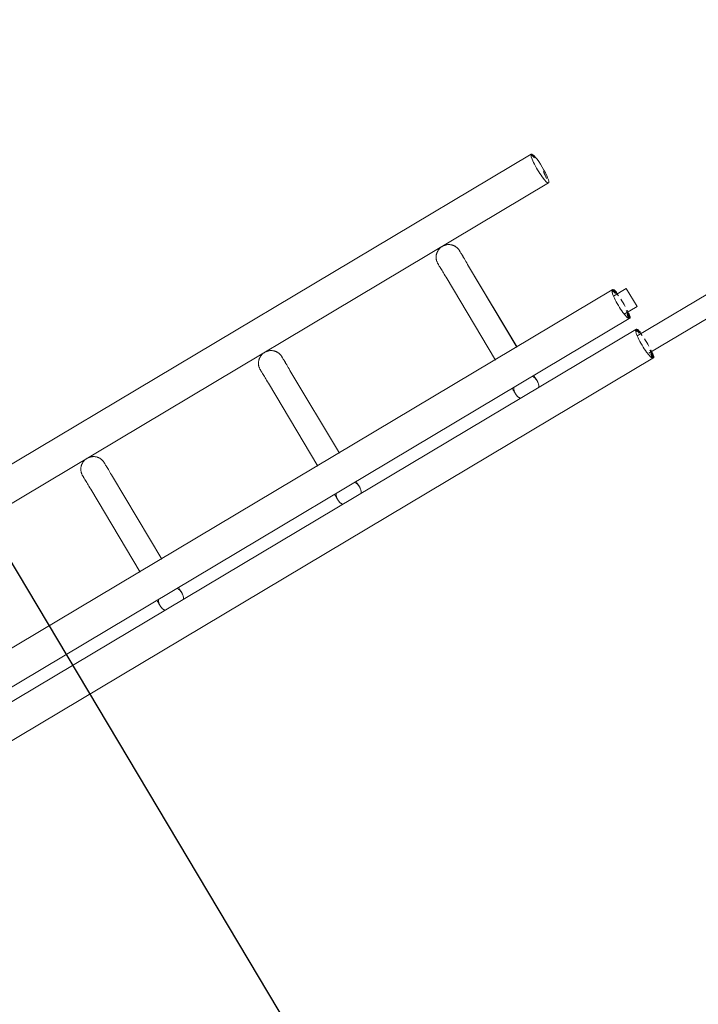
# Model space of a CAD drawing. Header units: metres. Extents: x 127444 to 127966, y 464485 to 464708.
# Tile 346 of 425: x 127926.432 to 127926.594, y 464651.366 to 464651.601. Entities that reach past the tile are written whole.
import ezdxf

# ---------------------------------------------------------------- set-up
doc = ezdxf.new("R2010")
doc.units = ezdxf.units.M
doc.layers.get('Defpoints').update_dxf_attribs({"color": 181, "lineweight": 25})
for name, color, linetype, lineweight in [('A-FLOR-HRAL', 11, 'Continuous', 9), ('B-WE-VH-VERHARDING_BETONSTRAATSTEEN-A-200', 8, 'Continuous', 9), ('S-BEAM', 12, 'Continuous', 9)]:
    doc.layers.add(name, color=color, linetype=linetype, lineweight=lineweight)

# ---------------------------------------------------------------- blocks, each defined once
blk = doc.blocks.new('34_22_B_BNP_Hekwerk_Integra_Schuin - Integra_Schuin_1000-4876941--2_00_00')
at = {"layer": 'A-FLOR-HRAL'}
for p, q in [((2736.98, 47.13), (-1956.09, 47.13)), ((-1956.09, 39.13), (2736.98, 39.13)), ((2736.97, 9.5), (-1956.09, 9.5)), ((2736.46, 8), (2740, 8)), ((2740, 3), (2740, 8)), ((2740, 3), (2736.46, 3)), ((-1956.09, 1.5), (2736.97, 1.5)), ((2736.97, -1.5), (-1956.09, -1.5)), ((2736.46, -3), (2805.5, -3)), ((2805.5, -8), (2736.72, -8)), ((-1956.09, -9.5), (2736.97, -9.5))]:
    blk.add_line(p, q, dxfattribs=at)
for centre, start_param, end_param in [((2736.98, 43.13), 0, 3.141593), ((2736.69, 43.13), 5.497787, 6.021386), ((2736.98, 43.13), 3.141593, 6.283185), ((2736.69, 43.13), 3.926991, 4.45059), ((2736.97, 5.5), 0, 3.141593), ((2737.1, 5.5), 0, 0.523599), ((2736.97, 5.5), 5.235988, 6.283185), ((2737.1, 5.5), 5.497787, 6.283185), ((2736.73, 5.5), 5.497787, 6.021386), ((2736.76, 5.5), 5.497787, 6.021386), ((2736.84, 5.5), 5.497787, 6.021386), ((2736.97, 5.5), 4.45059, 4.974188), ((2736.73, 5.5), 3.403392, 3.926991), ((2736.57, 5.5), 3.665191, 3.926991), ((2736.76, 5.5), 3.403392, 4.18879), ((2736.97, 5.5), 3.141593, 4.18879), ((2736.84, 5.5), 3.403392, 3.926991), ((2737.1, 5.5), 3.141593, 3.926991), ((2737.1, 5.5), 2.617994, 3.141593), ((2736.97, -5.5), 0, 3.141593), ((2737.1, -5.5), 0, 0.523599), ((2736.73, -5.5), 5.497787, 6.021386), ((2736.76, -5.5), 5.497787, 6.021386), ((2736.97, -5.5), 5.235988, 6.283185), ((2736.84, -5.5), 5.497787, 6.021386), ((2737.1, -5.5), 5.497787, 6.283185), ((2736.97, -5.5), 4.45059, 4.974188), ((2737.1, -5.5), 2.617994, 3.141593), ((2736.73, -5.5), 3.403392, 3.926991), ((2736.57, -5.5), 3.665191, 3.926991), ((2736.76, -5.5), 3.403392, 4.18879), ((2736.97, -5.5), 3.141593, 4.18879), ((2736.84, -5.5), 3.403392, 3.926991), ((2737.1, -5.5), 3.141593, 3.926991)]:
    blk.add_ellipse(centre, major_axis=(0, 4), ratio=0.163326, start_param=start_param, end_param=end_param, dxfattribs=at)
at = {"layer": 'S-BEAM'}
for p, q in [((2605.84, 32.34), (2605.84, 9.36)), ((2605.84, 32.34), (2605.84, 9.36)), ((2605.84, 32.34), (2605.84, 9.36)), ((2605.84, 32.34), (2605.84, 9.37)), ((2611.84, 9.36), (2611.84, 32.34)), ((2611.84, 9.36), (2611.84, 32.34)), ((2611.84, 9.36), (2611.84, 32.34)), ((2611.84, 9.37), (2611.84, 32.34)), ((2655.16, 32.34), (2655.16, 9.36)), ((2655.16, 32.34), (2655.16, 9.36)), ((2655.16, 32.34), (2655.16, 9.36)), ((2655.16, 32.34), (2655.16, 9.37)), ((2661.16, 9.36), (2661.16, 32.34)), ((2661.16, 9.36), (2661.16, 32.34)), ((2661.16, 9.36), (2661.16, 32.34)), ((2661.16, 9.37), (2661.16, 32.34)), ((2704.48, 32.34), (2704.48, 9.36)), ((2704.48, 32.34), (2704.48, 9.36)), ((2704.48, 32.34), (2704.48, 9.36)), ((2704.48, 32.34), (2704.48, 9.37)), ((2710.48, 9.36), (2710.48, 32.34)), ((2710.48, 9.36), (2710.48, 32.34)), ((2710.48, 9.36), (2710.48, 32.34)), ((2710.48, 9.37), (2710.48, 32.34))]:
    blk.add_line(p, q, dxfattribs=at)
at = {"layer": 'S-BEAM', "flags": 128}
for points in [[(2605.84, 36.13), (2605.84, 36.25), (2605.85, 36.36), (2605.86, 36.48), (2605.87, 36.6), (2605.9, 36.72), (2605.92, 36.84), (2605.95, 36.95), (2605.99, 37.07), (2606.03, 37.18), (2606.07, 37.29), (2606.12, 37.4), (2606.18, 37.51), (2606.23, 37.62), (2606.29, 37.72), (2606.36, 37.82), (2606.43, 37.92), (2606.5, 38.01), (2606.58, 38.1), (2606.66, 38.19), (2606.75, 38.28), (2606.83, 38.36), (2606.92, 38.44), (2607.02, 38.51), (2607.12, 38.58), (2607.22, 38.65), (2607.32, 38.71), (2607.42, 38.77), (2607.53, 38.83), (2607.64, 38.88), (2607.75, 38.92), (2607.86, 38.96), (2607.98, 39), (2608.09, 39.03), (2608.21, 39.06), (2608.33, 39.08), (2608.44, 39.1), (2608.56, 39.11), (2608.68, 39.12), (2608.8, 39.12), (2608.92, 39.12), (2609.04, 39.12), (2609.16, 39.11), (2609.28, 39.09), (2609.4, 39.07), (2609.52, 39.05), (2609.63, 39.02), (2609.75, 38.98), (2609.86, 38.94), (2609.97, 38.9), (2610.08, 38.85), (2610.19, 38.8), (2610.3, 38.74), (2610.4, 38.68), (2610.5, 38.62), (2610.6, 38.55), (2610.7, 38.48), (2610.79, 38.4), (2610.88, 38.32), (2610.97, 38.24), (2611.05, 38.15), (2611.13, 38.06), (2611.2, 37.97), (2611.27, 37.87), (2611.34, 37.77), (2611.41, 37.67), (2611.47, 37.57), (2611.52, 37.46), (2611.57, 37.35), (2611.62, 37.24), (2611.66, 37.13), (2611.7, 37.02), (2611.73, 36.9), (2611.76, 36.78), (2611.79, 36.67), (2611.81, 36.55), (2611.82, 36.43), (2611.83, 36.31), (2611.84, 36.19), (2611.84, 36.13)], [(2605.87, 36.6), (2605.9, 36.72), (2605.92, 36.84), (2605.95, 36.95), (2605.99, 37.07), (2606.03, 37.18), (2606.07, 37.29), (2606.12, 37.4), (2606.18, 37.51), (2606.23, 37.62), (2606.29, 37.72), (2606.36, 37.82), (2606.43, 37.92), (2606.5, 38.01), (2606.58, 38.1), (2606.66, 38.19), (2606.75, 38.28), (2606.83, 38.36), (2606.92, 38.44), (2607.02, 38.51), (2607.12, 38.58), (2607.22, 38.65), (2607.32, 38.71), (2607.42, 38.77), (2607.53, 38.83), (2607.64, 38.88), (2607.75, 38.92), (2607.86, 38.96), (2607.98, 39), (2608.09, 39.03), (2608.21, 39.06), (2608.33, 39.08), (2608.44, 39.1), (2608.56, 39.11), (2608.68, 39.12), (2608.8, 39.12), (2608.92, 39.12), (2609.04, 39.12), (2609.16, 39.11), (2609.28, 39.09), (2609.4, 39.07), (2609.52, 39.05), (2609.63, 39.02), (2609.75, 38.98), (2609.86, 38.94), (2609.97, 38.9), (2610.08, 38.85), (2610.19, 38.8), (2610.3, 38.74), (2610.4, 38.68), (2610.5, 38.62), (2610.6, 38.55), (2610.7, 38.48), (2610.79, 38.4), (2610.88, 38.32), (2610.97, 38.24), (2611.05, 38.15), (2611.13, 38.06), (2611.2, 37.97), (2611.27, 37.87), (2611.34, 37.77), (2611.41, 37.67), (2611.47, 37.57), (2611.52, 37.46), (2611.57, 37.35), (2611.62, 37.24), (2611.66, 37.13), (2611.7, 37.02), (2611.73, 36.9), (2611.76, 36.78), (2611.79, 36.67), (2611.81, 36.55), (2611.82, 36.43), (2611.83, 36.31), (2611.84, 36.19), (2611.84, 36.13)], [(2655.16, 36.13), (2655.16, 36.25), (2655.17, 36.36), (2655.18, 36.48), (2655.2, 36.6), (2655.22, 36.72), (2655.24, 36.84), (2655.27, 36.95), (2655.31, 37.07), (2655.35, 37.18), (2655.39, 37.29), (2655.44, 37.4), (2655.5, 37.51), (2655.55, 37.62), (2655.62, 37.72), (2655.68, 37.82), (2655.75, 37.92), (2655.82, 38.01), (2655.9, 38.1), (2655.98, 38.19), (2656.07, 38.28), (2656.15, 38.36), (2656.25, 38.44), (2656.34, 38.51), (2656.44, 38.58), (2656.54, 38.65), (2656.64, 38.71), (2656.74, 38.77), (2656.85, 38.83), (2656.96, 38.88), (2657.07, 38.92), (2657.18, 38.96), (2657.3, 39), (2657.41, 39.03), (2657.53, 39.06), (2657.65, 39.08), (2657.77, 39.1), (2657.89, 39.11), (2658, 39.12), (2658.12, 39.12), (2658.24, 39.12), (2658.36, 39.12), (2658.48, 39.11), (2658.6, 39.09), (2658.72, 39.07), (2658.84, 39.05), (2658.96, 39.02), (2659.07, 38.98), (2659.18, 38.94), (2659.3, 38.9), (2659.41, 38.85), (2659.51, 38.8), (2659.62, 38.74), (2659.72, 38.68), (2659.82, 38.62), (2659.92, 38.55), (2660.02, 38.48), (2660.11, 38.4), (2660.2, 38.32), (2660.29, 38.24), (2660.37, 38.15), (2660.45, 38.06), (2660.52, 37.97), (2660.6, 37.87), (2660.66, 37.77), (2660.73, 37.67), (2660.79, 37.57), (2660.84, 37.46), (2660.89, 37.35), (2660.94, 37.24), (2660.98, 37.13), (2661.02, 37.02), (2661.06, 36.9), (2661.08, 36.78), (2661.11, 36.67), (2661.13, 36.55), (2661.14, 36.43), (2661.15, 36.31), (2661.16, 36.19), (2661.16, 36.13)], [(2655.2, 36.6), (2655.22, 36.72), (2655.24, 36.84), (2655.27, 36.95), (2655.31, 37.07), (2655.35, 37.18), (2655.39, 37.29), (2655.44, 37.4), (2655.5, 37.51), (2655.55, 37.62), (2655.62, 37.72), (2655.68, 37.82), (2655.75, 37.92), (2655.82, 38.01), (2655.9, 38.1), (2655.98, 38.19), (2656.07, 38.28), (2656.15, 38.36), (2656.25, 38.44), (2656.34, 38.51), (2656.44, 38.58), (2656.54, 38.65), (2656.64, 38.71), (2656.74, 38.77), (2656.85, 38.83), (2656.96, 38.88), (2657.07, 38.92), (2657.18, 38.96), (2657.3, 39), (2657.41, 39.03), (2657.53, 39.06), (2657.65, 39.08), (2657.77, 39.1), (2657.89, 39.11), (2658, 39.12), (2658.12, 39.12), (2658.24, 39.12), (2658.36, 39.12), (2658.48, 39.11), (2658.6, 39.09), (2658.72, 39.07), (2658.84, 39.05), (2658.96, 39.02), (2659.07, 38.98), (2659.18, 38.94), (2659.3, 38.9), (2659.41, 38.85), (2659.51, 38.8), (2659.62, 38.74), (2659.72, 38.68), (2659.82, 38.62), (2659.92, 38.55), (2660.02, 38.48), (2660.11, 38.4), (2660.2, 38.32), (2660.29, 38.24), (2660.37, 38.15), (2660.45, 38.06), (2660.52, 37.97), (2660.6, 37.87), (2660.66, 37.77), (2660.73, 37.67), (2660.79, 37.57), (2660.84, 37.46), (2660.89, 37.35), (2660.94, 37.24), (2660.98, 37.13), (2661.02, 37.02), (2661.06, 36.9), (2661.08, 36.78), (2661.11, 36.67), (2661.13, 36.55), (2661.14, 36.43), (2661.15, 36.31), (2661.16, 36.19), (2661.16, 36.13)], [(2704.48, 36.13), (2704.48, 36.25), (2704.49, 36.36), (2704.5, 36.48), (2704.52, 36.6), (2704.54, 36.72), (2704.56, 36.84), (2704.6, 36.95), (2704.63, 37.07), (2704.67, 37.18), (2704.72, 37.29), (2704.76, 37.4), (2704.82, 37.51), (2704.87, 37.62), (2704.94, 37.72), (2705, 37.82), (2705.07, 37.92), (2705.15, 38.01), (2705.22, 38.1), (2705.3, 38.19), (2705.39, 38.28), (2705.48, 38.36), (2705.57, 38.44), (2705.66, 38.51), (2705.76, 38.58), (2705.86, 38.65), (2705.96, 38.71), (2706.06, 38.77), (2706.17, 38.83), (2706.28, 38.88), (2706.39, 38.92), (2706.5, 38.96), (2706.62, 39), (2706.73, 39.03), (2706.85, 39.06), (2706.97, 39.08), (2707.09, 39.1), (2707.21, 39.11), (2707.33, 39.12), (2707.45, 39.12), (2707.57, 39.12), (2707.69, 39.12), (2707.81, 39.11), (2707.92, 39.09), (2708.04, 39.07), (2708.16, 39.05), (2708.28, 39.02), (2708.39, 38.98), (2708.5, 38.94), (2708.62, 38.9), (2708.73, 38.85), (2708.83, 38.8), (2708.94, 38.74), (2709.04, 38.68), (2709.15, 38.62), (2709.24, 38.55), (2709.34, 38.48), (2709.43, 38.4), (2709.52, 38.32), (2709.61, 38.24), (2709.69, 38.15), (2709.77, 38.06), (2709.85, 37.97), (2709.92, 37.87), (2709.99, 37.77), (2710.05, 37.67), (2710.11, 37.57), (2710.16, 37.46), (2710.22, 37.35), (2710.26, 37.24), (2710.31, 37.13), (2710.34, 37.02), (2710.38, 36.9), (2710.41, 36.78), (2710.43, 36.67), (2710.45, 36.55), (2710.46, 36.43), (2710.47, 36.31), (2710.48, 36.19), (2710.48, 36.13)], [(2704.52, 36.6), (2704.54, 36.72), (2704.56, 36.84), (2704.6, 36.95), (2704.63, 37.07), (2704.67, 37.18), (2704.72, 37.29), (2704.76, 37.4), (2704.82, 37.51), (2704.87, 37.62), (2704.94, 37.72), (2705, 37.82), (2705.07, 37.92), (2705.15, 38.01), (2705.22, 38.1), (2705.3, 38.19), (2705.39, 38.28), (2705.48, 38.36), (2705.57, 38.44), (2705.66, 38.51), (2705.76, 38.58), (2705.86, 38.65), (2705.96, 38.71), (2706.06, 38.77), (2706.17, 38.83), (2706.28, 38.88), (2706.39, 38.92), (2706.5, 38.96), (2706.62, 39), (2706.73, 39.03), (2706.85, 39.06), (2706.97, 39.08), (2707.09, 39.1), (2707.21, 39.11), (2707.33, 39.12), (2707.45, 39.12), (2707.57, 39.12), (2707.69, 39.12), (2707.81, 39.11), (2707.92, 39.09), (2708.04, 39.07), (2708.16, 39.05), (2708.28, 39.02), (2708.39, 38.98), (2708.5, 38.94), (2708.62, 38.9), (2708.73, 38.85), (2708.83, 38.8), (2708.94, 38.74), (2709.04, 38.68), (2709.15, 38.62), (2709.24, 38.55), (2709.34, 38.48), (2709.43, 38.4), (2709.52, 38.32), (2709.61, 38.24), (2709.69, 38.15), (2709.77, 38.06), (2709.85, 37.97), (2709.92, 37.87), (2709.99, 37.77), (2710.05, 37.67), (2710.11, 37.57), (2710.16, 37.46), (2710.22, 37.35), (2710.26, 37.24), (2710.31, 37.13), (2710.34, 37.02), (2710.38, 36.9), (2710.41, 36.78), (2710.43, 36.67), (2710.45, 36.55), (2710.46, 36.43), (2710.47, 36.31), (2710.48, 36.19), (2710.48, 36.13)], [(2605.84, 32.34), (2605.84, 32.75), (2605.84, 33.15), (2605.84, 33.52), (2605.84, 33.87), (2605.84, 34.2), (2605.84, 34.5), (2605.84, 34.78), (2605.84, 35.03), (2605.84, 35.26), (2605.84, 35.46), (2605.84, 35.64), (2605.84, 35.78), (2605.84, 35.91), (2605.84, 36), (2605.84, 36.07), (2605.84, 36.11), (2605.84, 36.13)], [(2605.84, 36.13), (2605.84, 36.11), (2605.84, 36.07), (2605.84, 36), (2605.84, 35.91), (2605.84, 35.79), (2605.84, 35.64), (2605.84, 35.46), (2605.84, 35.26), (2605.84, 35.04), (2605.84, 34.78), (2605.84, 34.51), (2605.84, 34.2), (2605.84, 33.88), (2605.84, 33.53), (2605.84, 33.16), (2605.84, 32.76), (2605.84, 32.34), (2605.84, 32.34)], [(2611.84, 32.34), (2611.84, 32.75), (2611.84, 33.15), (2611.84, 33.52), (2611.84, 33.87), (2611.84, 34.2), (2611.84, 34.5), (2611.84, 34.78), (2611.84, 35.03), (2611.84, 35.26), (2611.84, 35.46), (2611.84, 35.64), (2611.84, 35.78), (2611.84, 35.91), (2611.84, 36), (2611.84, 36.07), (2611.84, 36.11), (2611.84, 36.13)], [(2611.84, 36.13), (2611.84, 36.11), (2611.84, 36.07), (2611.84, 36), (2611.84, 35.91), (2611.84, 35.79), (2611.84, 35.64), (2611.84, 35.46), (2611.84, 35.26), (2611.84, 35.04), (2611.84, 34.78), (2611.84, 34.51), (2611.84, 34.2), (2611.84, 33.88), (2611.84, 33.53), (2611.84, 33.16), (2611.84, 32.76), (2611.84, 32.34), (2611.84, 32.34)], [(2611.84, 33.52), (2611.84, 33.87), (2611.84, 34.2), (2611.84, 34.5), (2611.84, 34.78), (2611.84, 35.03), (2611.84, 35.26), (2611.84, 35.46), (2611.84, 35.64), (2611.84, 35.78), (2611.84, 35.91), (2611.84, 36), (2611.84, 36.07), (2611.84, 36.11), (2611.84, 36.13)], [(2611.84, 36.13), (2611.84, 36.11), (2611.84, 36.07), (2611.84, 36), (2611.84, 35.91), (2611.84, 35.79), (2611.84, 35.64), (2611.84, 35.46), (2611.84, 35.26), (2611.84, 35.04), (2611.84, 34.78), (2611.84, 34.51), (2611.84, 34.2), (2611.84, 33.88), (2611.84, 33.53)], [(2655.16, 32.34), (2655.16, 32.75), (2655.16, 33.15), (2655.16, 33.52), (2655.16, 33.87), (2655.16, 34.2), (2655.16, 34.5), (2655.16, 34.78), (2655.16, 35.03), (2655.16, 35.26), (2655.16, 35.46), (2655.16, 35.64), (2655.16, 35.78), (2655.16, 35.91), (2655.16, 36), (2655.16, 36.07), (2655.16, 36.11), (2655.16, 36.13)], [(2655.16, 36.13), (2655.16, 36.11), (2655.16, 36.07), (2655.16, 36), (2655.16, 35.91), (2655.16, 35.79), (2655.16, 35.64), (2655.16, 35.46), (2655.16, 35.26), (2655.16, 35.04), (2655.16, 34.78), (2655.16, 34.51), (2655.16, 34.2), (2655.16, 33.88), (2655.16, 33.53), (2655.16, 33.16), (2655.16, 32.76), (2655.16, 32.34), (2655.16, 32.34)], [(2661.16, 32.34), (2661.16, 32.75), (2661.16, 33.15), (2661.16, 33.52), (2661.16, 33.87), (2661.16, 34.2), (2661.16, 34.5), (2661.16, 34.78), (2661.16, 35.03), (2661.16, 35.26), (2661.16, 35.46), (2661.16, 35.64), (2661.16, 35.78), (2661.16, 35.91), (2661.16, 36), (2661.16, 36.07), (2661.16, 36.11), (2661.16, 36.13)], [(2661.16, 36.13), (2661.16, 36.11), (2661.16, 36.07), (2661.16, 36), (2661.16, 35.91), (2661.16, 35.79), (2661.16, 35.64), (2661.16, 35.46), (2661.16, 35.26), (2661.16, 35.04), (2661.16, 34.78), (2661.16, 34.51), (2661.16, 34.2), (2661.16, 33.88), (2661.16, 33.53), (2661.16, 33.16), (2661.16, 32.76), (2661.16, 32.34), (2661.16, 32.34)], [(2661.16, 33.52), (2661.16, 33.87), (2661.16, 34.2), (2661.16, 34.5), (2661.16, 34.78), (2661.16, 35.03), (2661.16, 35.26), (2661.16, 35.46), (2661.16, 35.64), (2661.16, 35.78), (2661.16, 35.91), (2661.16, 36), (2661.16, 36.07), (2661.16, 36.11), (2661.16, 36.13)], [(2661.16, 36.13), (2661.16, 36.11), (2661.16, 36.07), (2661.16, 36), (2661.16, 35.91), (2661.16, 35.79), (2661.16, 35.64), (2661.16, 35.46), (2661.16, 35.26), (2661.16, 35.04), (2661.16, 34.78), (2661.16, 34.51), (2661.16, 34.2), (2661.16, 33.88), (2661.16, 33.53)], [(2704.48, 32.34), (2704.48, 32.75), (2704.48, 33.15), (2704.48, 33.52), (2704.48, 33.87), (2704.48, 34.2), (2704.48, 34.5), (2704.48, 34.78), (2704.48, 35.03), (2704.48, 35.26), (2704.48, 35.46), (2704.48, 35.64), (2704.48, 35.78), (2704.48, 35.91), (2704.48, 36), (2704.48, 36.07), (2704.48, 36.11), (2704.48, 36.13)], [(2704.48, 36.13), (2704.48, 36.11), (2704.48, 36.07), (2704.48, 36), (2704.48, 35.91), (2704.48, 35.79), (2704.48, 35.64), (2704.48, 35.46), (2704.48, 35.26), (2704.48, 35.04), (2704.48, 34.78), (2704.48, 34.51), (2704.48, 34.2), (2704.48, 33.88), (2704.48, 33.53), (2704.48, 33.16), (2704.48, 32.76), (2704.48, 32.34), (2704.48, 32.34)], [(2710.48, 32.34), (2710.48, 32.75), (2710.48, 33.15), (2710.48, 33.52), (2710.48, 33.87), (2710.48, 34.2), (2710.48, 34.5), (2710.48, 34.78), (2710.48, 35.03), (2710.48, 35.26), (2710.48, 35.46), (2710.48, 35.64), (2710.48, 35.78), (2710.48, 35.91), (2710.48, 36), (2710.48, 36.07), (2710.48, 36.11), (2710.48, 36.13)], [(2710.48, 36.13), (2710.48, 36.11), (2710.48, 36.07), (2710.48, 36), (2710.48, 35.91), (2710.48, 35.79), (2710.48, 35.64), (2710.48, 35.46), (2710.48, 35.26), (2710.48, 35.04), (2710.48, 34.78), (2710.48, 34.51), (2710.48, 34.2), (2710.48, 33.88), (2710.48, 33.53), (2710.48, 33.16), (2710.48, 32.76), (2710.48, 32.34), (2710.48, 32.34)], [(2710.48, 33.52), (2710.48, 33.87), (2710.48, 34.2), (2710.48, 34.5), (2710.48, 34.78), (2710.48, 35.03), (2710.48, 35.26), (2710.48, 35.46), (2710.48, 35.64), (2710.48, 35.78), (2710.48, 35.91), (2710.48, 36), (2710.48, 36.07), (2710.48, 36.11), (2710.48, 36.13)], [(2710.48, 36.13), (2710.48, 36.11), (2710.48, 36.07), (2710.48, 36), (2710.48, 35.91), (2710.48, 35.79), (2710.48, 35.64), (2710.48, 35.46), (2710.48, 35.26), (2710.48, 35.04), (2710.48, 34.78), (2710.48, 34.51), (2710.48, 34.2), (2710.48, 33.88), (2710.48, 33.53)], [(2605.84, 32.34), (2605.84, 32.75), (2605.84, 33.15), (2605.84, 33.52), (2605.84, 33.87), (2605.84, 34.2)], [(2605.84, 34.2), (2605.84, 33.88), (2605.84, 33.53), (2605.84, 33.16), (2605.84, 32.76), (2605.84, 32.34), (2605.84, 32.34)], [(2655.16, 32.34), (2655.16, 32.75), (2655.16, 33.15), (2655.16, 33.52), (2655.16, 33.87), (2655.16, 34.2)], [(2655.16, 34.2), (2655.16, 33.88), (2655.16, 33.53), (2655.16, 33.16), (2655.16, 32.76), (2655.16, 32.34), (2655.16, 32.34)], [(2704.48, 32.34), (2704.48, 32.75), (2704.48, 33.15), (2704.48, 33.52), (2704.48, 33.87), (2704.48, 34.2)], [(2704.48, 34.2), (2704.48, 33.88), (2704.48, 33.53), (2704.48, 33.16), (2704.48, 32.76), (2704.48, 32.34), (2704.48, 32.34)], [(2605.84, 1.58), (2605.84, 1.38), (2605.84, 1.19), (2605.84, 1.02), (2605.84, 0.86), (2605.84, 0.71), (2605.84, 0.58), (2605.84, 0.46), (2605.84, 0.35), (2605.84, 0.26), (2605.84, 0.18), (2605.84, 0.12), (2605.84, 0.07), (2605.84, 0.03), (2605.84, 0.01), (2605.84, 0)], [(2605.84, 1.58), (2605.84, 1.38), (2605.84, 1.19), (2605.84, 1.02), (2605.84, 0.86), (2605.84, 0.71), (2605.84, 0.58), (2605.84, 0.46), (2605.84, 0.35), (2605.84, 0.26), (2605.84, 0.18), (2605.84, 0.12), (2605.84, 0.07), (2605.84, 0.03), (2605.84, 0.01), (2605.84, 0)], [(2605.84, 0), (2605.84, 0.01), (2605.84, 0.03), (2605.84, 0.06), (2605.84, 0.11), (2605.84, 0.18), (2605.84, 0.26), (2605.84, 0.35), (2605.84, 0.46), (2605.84, 0.58), (2605.84, 0.71), (2605.84, 0.86), (2605.84, 1.02), (2605.84, 1.19), (2605.84, 1.37), (2605.84, 1.57)], [(2605.84, 0), (2605.84, 0.01), (2605.84, 0.03), (2605.84, 0.06), (2605.84, 0.11), (2605.84, 0.18), (2605.84, 0.26), (2605.84, 0.35), (2605.84, 0.46), (2605.84, 0.58), (2605.84, 0.71), (2605.84, 0.86), (2605.84, 1.02), (2605.84, 1.19), (2605.84, 1.37), (2605.84, 1.57)], [(2605.89, -0.54), (2605.87, -0.42), (2605.85, -0.3), (2605.84, -0.18), (2605.84, -0.06), (2605.84, 0)], [(2605.89, -0.54), (2605.87, -0.42), (2605.85, -0.3), (2605.84, -0.18), (2605.84, -0.06), (2605.84, 0)], [(2611.84, 0), (2611.83, -0.12), (2611.83, -0.24), (2611.81, -0.36), (2611.8, -0.48), (2611.78, -0.6)], [(2611.84, 0), (2611.83, -0.12), (2611.83, -0.24), (2611.81, -0.36), (2611.8, -0.48), (2611.78, -0.6)], [(2611.84, 1.58), (2611.84, 1.38), (2611.84, 1.19), (2611.84, 1.02), (2611.84, 0.86), (2611.84, 0.71), (2611.84, 0.58), (2611.84, 0.46), (2611.84, 0.35), (2611.84, 0.26), (2611.84, 0.18), (2611.84, 0.12), (2611.84, 0.07), (2611.84, 0.03), (2611.84, 0.01), (2611.84, 0)], [(2611.84, 1.58), (2611.84, 1.38), (2611.84, 1.19), (2611.84, 1.02), (2611.84, 0.86), (2611.84, 0.71), (2611.84, 0.58), (2611.84, 0.46), (2611.84, 0.35), (2611.84, 0.26), (2611.84, 0.18), (2611.84, 0.12), (2611.84, 0.07), (2611.84, 0.03), (2611.84, 0.01), (2611.84, 0)], [(2611.84, 0), (2611.84, 0.01), (2611.84, 0.03), (2611.84, 0.06), (2611.84, 0.11), (2611.84, 0.18), (2611.84, 0.26), (2611.84, 0.35), (2611.84, 0.46), (2611.84, 0.58), (2611.84, 0.71), (2611.84, 0.86), (2611.84, 1.02), (2611.84, 1.19), (2611.84, 1.37), (2611.84, 1.57)], [(2611.84, 0), (2611.84, 0.01), (2611.84, 0.03), (2611.84, 0.06), (2611.84, 0.11), (2611.84, 0.18), (2611.84, 0.26), (2611.84, 0.35), (2611.84, 0.46), (2611.84, 0.58), (2611.84, 0.71), (2611.84, 0.86), (2611.84, 1.02), (2611.84, 1.19), (2611.84, 1.37), (2611.84, 1.57)], [(2655.16, 1.58), (2655.16, 1.38), (2655.16, 1.19), (2655.16, 1.02), (2655.16, 0.86), (2655.16, 0.71), (2655.16, 0.58), (2655.16, 0.46), (2655.16, 0.35), (2655.16, 0.26), (2655.16, 0.18), (2655.16, 0.12), (2655.16, 0.07), (2655.16, 0.03), (2655.16, 0.01), (2655.16, 0)], [(2655.16, 1.58), (2655.16, 1.38), (2655.16, 1.19), (2655.16, 1.02), (2655.16, 0.86), (2655.16, 0.71), (2655.16, 0.58), (2655.16, 0.46), (2655.16, 0.35), (2655.16, 0.26), (2655.16, 0.18), (2655.16, 0.12), (2655.16, 0.07), (2655.16, 0.03), (2655.16, 0.01), (2655.16, 0)], [(2655.16, 0), (2655.16, 0.01), (2655.16, 0.03), (2655.16, 0.06), (2655.16, 0.11), (2655.16, 0.18), (2655.16, 0.26), (2655.16, 0.35), (2655.16, 0.46), (2655.16, 0.58), (2655.16, 0.71), (2655.16, 0.86), (2655.16, 1.02), (2655.16, 1.19), (2655.16, 1.37), (2655.16, 1.57)], [(2655.16, 0), (2655.16, 0.01), (2655.16, 0.03), (2655.16, 0.06), (2655.16, 0.11), (2655.16, 0.18), (2655.16, 0.26), (2655.16, 0.35), (2655.16, 0.46), (2655.16, 0.58), (2655.16, 0.71), (2655.16, 0.86), (2655.16, 1.02), (2655.16, 1.19), (2655.16, 1.37), (2655.16, 1.57)], [(2655.21, -0.54), (2655.19, -0.42), (2655.17, -0.3), (2655.16, -0.18), (2655.16, -0.06), (2655.16, 0)], [(2655.21, -0.54), (2655.19, -0.42), (2655.17, -0.3), (2655.16, -0.18), (2655.16, -0.06), (2655.16, 0)], [(2661.16, 0), (2661.15, -0.12), (2661.15, -0.24), (2661.14, -0.36), (2661.12, -0.48), (2661.1, -0.6)], [(2661.16, 0), (2661.15, -0.12), (2661.15, -0.24), (2661.14, -0.36), (2661.12, -0.48), (2661.1, -0.6)], [(2661.16, 1.58), (2661.16, 1.38), (2661.16, 1.19), (2661.16, 1.02), (2661.16, 0.86), (2661.16, 0.71), (2661.16, 0.58), (2661.16, 0.46), (2661.16, 0.35), (2661.16, 0.26), (2661.16, 0.18), (2661.16, 0.12), (2661.16, 0.07), (2661.16, 0.03), (2661.16, 0.01), (2661.16, 0)], [(2661.16, 1.58), (2661.16, 1.38), (2661.16, 1.19), (2661.16, 1.02), (2661.16, 0.86), (2661.16, 0.71), (2661.16, 0.58), (2661.16, 0.46), (2661.16, 0.35), (2661.16, 0.26), (2661.16, 0.18), (2661.16, 0.12), (2661.16, 0.07), (2661.16, 0.03), (2661.16, 0.01), (2661.16, 0)], [(2661.16, 0), (2661.16, 0.01), (2661.16, 0.03), (2661.16, 0.06), (2661.16, 0.11), (2661.16, 0.18), (2661.16, 0.26), (2661.16, 0.35), (2661.16, 0.46), (2661.16, 0.58), (2661.16, 0.71), (2661.16, 0.86), (2661.16, 1.02), (2661.16, 1.19), (2661.16, 1.37), (2661.16, 1.57)], [(2661.16, 0), (2661.16, 0.01), (2661.16, 0.03), (2661.16, 0.06), (2661.16, 0.11), (2661.16, 0.18), (2661.16, 0.26), (2661.16, 0.35), (2661.16, 0.46), (2661.16, 0.58), (2661.16, 0.71), (2661.16, 0.86), (2661.16, 1.02), (2661.16, 1.19), (2661.16, 1.37), (2661.16, 1.57)], [(2704.48, 1.58), (2704.48, 1.38), (2704.48, 1.19), (2704.48, 1.02), (2704.48, 0.86), (2704.48, 0.71), (2704.48, 0.58), (2704.48, 0.46), (2704.48, 0.35), (2704.48, 0.26), (2704.48, 0.18), (2704.48, 0.12), (2704.48, 0.07), (2704.48, 0.03), (2704.48, 0.01), (2704.48, 0)], [(2704.48, 1.58), (2704.48, 1.38), (2704.48, 1.19), (2704.48, 1.02), (2704.48, 0.86), (2704.48, 0.71), (2704.48, 0.58), (2704.48, 0.46), (2704.48, 0.35), (2704.48, 0.26), (2704.48, 0.18), (2704.48, 0.12), (2704.48, 0.07), (2704.48, 0.03), (2704.48, 0.01), (2704.48, 0)], [(2704.48, 0), (2704.48, 0.01), (2704.48, 0.03), (2704.48, 0.06), (2704.48, 0.11), (2704.48, 0.18), (2704.48, 0.26), (2704.48, 0.35), (2704.48, 0.46), (2704.48, 0.58), (2704.48, 0.71), (2704.48, 0.86), (2704.48, 1.02), (2704.48, 1.19), (2704.48, 1.37), (2704.48, 1.57)], [(2704.48, 0), (2704.48, 0.01), (2704.48, 0.03), (2704.48, 0.06), (2704.48, 0.11), (2704.48, 0.18), (2704.48, 0.26), (2704.48, 0.35), (2704.48, 0.46), (2704.48, 0.58), (2704.48, 0.71), (2704.48, 0.86), (2704.48, 1.02), (2704.48, 1.19), (2704.48, 1.37), (2704.48, 1.57)], [(2704.53, -0.54), (2704.51, -0.42), (2704.49, -0.3), (2704.48, -0.18), (2704.48, -0.06), (2704.48, 0)], [(2704.53, -0.54), (2704.51, -0.42), (2704.49, -0.3), (2704.48, -0.18), (2704.48, -0.06), (2704.48, 0)], [(2710.48, 0), (2710.48, -0.12), (2710.47, -0.24), (2710.46, -0.36), (2710.44, -0.48), (2710.42, -0.6)], [(2710.48, 0), (2710.48, -0.12), (2710.47, -0.24), (2710.46, -0.36), (2710.44, -0.48), (2710.42, -0.6)], [(2710.48, 1.58), (2710.48, 1.38), (2710.48, 1.19), (2710.48, 1.02), (2710.48, 0.86), (2710.48, 0.71), (2710.48, 0.58), (2710.48, 0.46), (2710.48, 0.35), (2710.48, 0.26), (2710.48, 0.18), (2710.48, 0.12), (2710.48, 0.07), (2710.48, 0.03), (2710.48, 0.01), (2710.48, 0)], [(2710.48, 1.58), (2710.48, 1.38), (2710.48, 1.19), (2710.48, 1.02), (2710.48, 0.86), (2710.48, 0.71), (2710.48, 0.58), (2710.48, 0.46), (2710.48, 0.35), (2710.48, 0.26), (2710.48, 0.18), (2710.48, 0.12), (2710.48, 0.07), (2710.48, 0.03), (2710.48, 0.01), (2710.48, 0)], [(2710.48, 0), (2710.48, 0.01), (2710.48, 0.03), (2710.48, 0.06), (2710.48, 0.11), (2710.48, 0.18), (2710.48, 0.26), (2710.48, 0.35), (2710.48, 0.46), (2710.48, 0.58), (2710.48, 0.71), (2710.48, 0.86), (2710.48, 1.02), (2710.48, 1.19), (2710.48, 1.37), (2710.48, 1.57)], [(2710.48, 0), (2710.48, 0.01), (2710.48, 0.03), (2710.48, 0.06), (2710.48, 0.11), (2710.48, 0.18), (2710.48, 0.26), (2710.48, 0.35), (2710.48, 0.46), (2710.48, 0.58), (2710.48, 0.71), (2710.48, 0.86), (2710.48, 1.02), (2710.48, 1.19), (2710.48, 1.37), (2710.48, 1.57)], [(2606.27, -1.55), (2606.21, -1.44), (2606.15, -1.34), (2606.1, -1.23)], [(2606.27, -1.55), (2606.21, -1.44), (2606.15, -1.34), (2606.1, -1.23)], [(2655.59, -1.55), (2655.53, -1.44), (2655.47, -1.34), (2655.42, -1.23)], [(2655.59, -1.55), (2655.53, -1.44), (2655.47, -1.34), (2655.42, -1.23)], [(2704.91, -1.55), (2704.85, -1.44), (2704.79, -1.34), (2704.74, -1.23)], [(2704.91, -1.55), (2704.85, -1.44), (2704.79, -1.34), (2704.74, -1.23)]]:
    blk.add_lwpolyline(points, dxfattribs=at)
at = {"layer": 'S-BEAM'}
for centre, start, end in [((2608.84, 0), 150, 180), ((2608.84, 0), 165, 180), ((2608.84, 0), 180, 210), ((2608.84, 0), 180, 195), ((2608.84, 0), 0, 30), ((2608.84, 0), 330, 0), ((2608.84, 0), 0, 15), ((2608.84, 0), 345, 0), ((2658.16, 0), 150, 180), ((2658.16, 0), 165, 180), ((2658.16, 0), 180, 210), ((2658.16, 0), 180, 195), ((2658.16, 0), 0, 30), ((2658.16, 0), 330, 0), ((2658.16, 0), 0, 15), ((2658.16, 0), 345, 0), ((2707.48, 0), 150, 180), ((2707.48, 0), 165, 180), ((2707.48, 0), 180, 210), ((2707.48, 0), 180, 195), ((2707.48, 0), 0, 30), ((2707.48, 0), 330, 0), ((2707.48, 0), 0, 15), ((2707.48, 0), 345, 0)]:
    blk.add_arc(centre, 3, start, end, dxfattribs=at)

msp = doc.modelspace()

# ---------------------------------------------------------------- hatches: boundary and pattern name
at = {"layer": 'B-WE-VH-VERHARDING_BETONSTRAATSTEEN-A-200'}
h = msp.add_hatch(dxfattribs=at)
h.set_pattern_fill('AVH-BSS_KEIFORMAAT_ELLEBOOG-SO', color=256, angle=1, pattern_type=2)
h.set_pattern_definition([(31.81611, (127908.58607, 464613.06392), (0.03386772, 0.14457862), [0.315, -0.105]), (301.81611, (127908.47536, 464613.24236), (0.03386772, 0.14457862), [0.315, -0.105])])
h.paths.add_polyline_path([(127940.57923, 464651.66311), (127937.65926, 464649.92134), (127938.01786, 464649.32017), (127940.93783, 464651.06194)], flags=16)
h.paths.add_polyline_path([(127944.2228, 464653.02142), (127943.8642, 464653.62259), (127940.94423, 464651.88083), (127941.30283, 464651.27966)], flags=16)
edge = h.paths.add_edge_path(flags=16)
edge.add_arc((127917.88105, 464700.47107), 0.4, 30.8149, 210.8149)
edge.add_line((127917.53752, 464700.26616), (127921.37951, 464693.82496))
edge.add_arc((127921.72304, 464694.02987), 0.4, 210.8149, 390.8149)
edge.add_line((127922.06657, 464694.23477), (127918.22458, 464700.67597))
edge = h.paths.add_edge_path()
edge.add_line((127929.24995, 464697.53579), (127928.80329, 464697.26935))
edge.add_line((127928.80329, 464697.26935), (127928.62665, 464697.56548))
edge.add_line((127928.62665, 464697.56548), (127924.41416, 464695.05272))
edge.add_line((127924.41416, 464695.05272), (127919.91876, 464702.589))
edge.add_arc((127922.49521, 464704.12585), 3, 146.6578, 210.81611, ccw=False)
edge.add_line((127919.989, 464705.77476), (127913.63025, 464701.98178))
edge.add_arc((127913.33915, 464701.57526), 0.5, 30.8162, 54.3942, ccw=False)
edge.add_line((127913.76856, 464701.8314), (127919.60859, 464692.04091))
edge.add_arc((127919.17411, 464691.7839), 0.50481, -52.9525, 30.6058, ccw=False)
edge.add_line((127919.47824, 464691.381), (127915.65218, 464689.09885))
edge.add_line((127915.65218, 464689.09885), (127916.2004, 464688.17979))
edge.add_line((127916.2004, 464688.17979), (127915.59923, 464687.82119))
edge.add_line((127915.59923, 464687.82119), (127915.05101, 464688.74026))
edge.add_line((127915.05101, 464688.74026), (127913.20424, 464687.63872))
edge.add_line((127913.20424, 464687.63872), (127914.89256, 464684.76207))
edge.add_line((127914.89256, 464684.76207), (127915.59184, 464684.79392))
edge.add_line((127915.59184, 464684.79392), (127915.63332, 464683.88302))
edge.add_line((127915.63332, 464683.88302), (127917.341, 464684.90122))
edge.add_line((127917.341, 464684.90122), (127916.77749, 464685.84591))
edge.add_line((127916.77749, 464685.84591), (127917.37866, 464686.20451))
edge.add_line((127917.37866, 464686.20451), (127918.50568, 464684.31512))
edge.add_line((127918.50568, 464684.31512), (127917.90451, 464683.95652))
edge.add_line((127917.90451, 464683.95652), (127919.08277, 464681.98124))
edge.add_line((127919.08277, 464681.98124), (127919.68394, 464682.33984))
edge.add_line((127919.68394, 464682.33984), (127921.4257, 464679.41987))
edge.add_line((127921.4257, 464679.41987), (127920.82453, 464679.06127))
edge.add_line((127920.82453, 464679.06127), (127922.00279, 464677.08599))
edge.add_line((127922.00279, 464677.08599), (127922.60396, 464677.44459))
edge.add_line((127922.60396, 464677.44459), (127923.73098, 464675.5552))
edge.add_line((127923.73098, 464675.5552), (127923.12981, 464675.1966))
edge.add_line((127923.12981, 464675.1966), (127924.61544, 464672.70603))
edge.add_line((127924.61544, 464672.70603), (127925.21661, 464673.06463))
edge.add_line((127925.21661, 464673.06463), (127926.34363, 464671.17523))
edge.add_line((127926.34363, 464671.17523), (127927.82926, 464668.68467))
edge.add_line((127927.82926, 464668.68467), (127928.95628, 464666.79527))
edge.add_line((127928.95628, 464666.79527), (127930.44191, 464664.30471))
edge.add_line((127930.44191, 464664.30471), (127931.56893, 464662.41531))
edge.add_line((127931.56893, 464662.41531), (127930.96776, 464662.05671))
edge.add_line((127930.96776, 464662.05671), (127932.45339, 464659.56615))
edge.add_line((127932.45339, 464659.56615), (127933.05456, 464659.92475))
edge.add_line((127933.05456, 464659.92475), (127934.18159, 464658.03535))
edge.add_line((127934.18159, 464658.03535), (127933.58041, 464657.67675))
edge.add_line((127933.58041, 464657.67675), (127933.90059, 464657.13999))
edge.add_line((127933.90059, 464657.13999), (127935.47222, 464658.07747))
edge.add_line((127935.47222, 464658.07747), (127936.59925, 464656.18808))
edge.add_line((127936.59925, 464656.18808), (127934.70986, 464655.06105))
edge.add_line((127934.70986, 464655.06105), (127933.96704, 464656.30634))
edge.add_line((127933.96704, 464656.30634), (127931.26177, 464654.69264))
edge.add_line((127931.26177, 464654.69264), (127931.62037, 464654.09147))
edge.add_line((127931.62037, 464654.09147), (127931.0192, 464653.73287))
edge.add_line((127931.0192, 464653.73287), (127930.66068, 464654.33409))
edge.add_line((127930.66068, 464654.33409), (127926.95213, 464652.12194))
edge.add_line((127926.95213, 464652.12194), (127930.18506, 464645.46298))
edge.add_line((127930.18506, 464645.46298), (127936.19927, 464649.05046))
edge.add_line((127936.19927, 464649.05046), (127936.55787, 464648.44929))
edge.add_line((127936.55787, 464648.44929), (127921.0133, 464639.17694))
edge.add_line((127921.0133, 464639.17694), (127920.84681, 464639.45605))
edge.add_line((127920.84681, 464639.45605), (127918.35625, 464637.97043))
edge.add_line((127918.35625, 464637.97043), (127918.90695, 464637.0472))
edge.add_line((127918.90695, 464637.0472), (127917.01756, 464635.92018))
edge.add_line((127917.01756, 464635.92018), (127916.46685, 464636.8434))
edge.add_line((127916.46685, 464636.8434), (127913.97628, 464635.35778))
edge.add_line((127913.97628, 464635.35778), (127914.14278, 464635.07866))
edge.add_line((127914.14278, 464635.07866), (127912.25338, 464633.95164))
edge.add_line((127912.25338, 464633.95164), (127915.11458, 464629.155))
edge.add_line((127915.11458, 464629.155), (127902.72187, 464621.76273))
edge.add_line((127902.72187, 464621.76273), (127903.5901, 464620.30719))
edge.add_line((127903.5901, 464620.30719), (127904.08821, 464620.60432))
edge.add_line((127904.08821, 464620.60432), (127904.44681, 464620.00315))
edge.add_line((127904.44681, 464620.00315), (127903.9487, 464619.70602))
edge.add_line((127903.9487, 464619.70602), (127905.69046, 464616.78605))
edge.add_line((127905.69046, 464616.78605), (127906.18858, 464617.08317))
edge.add_line((127906.18858, 464617.08317), (127906.54718, 464616.482))
edge.add_line((127906.54718, 464616.482), (127906.04906, 464616.18488))
edge.add_line((127906.04906, 464616.18488), (127907.79083, 464613.2649))
edge.add_line((127907.79083, 464613.2649), (127908.28894, 464613.56203))
edge.add_line((127908.28894, 464613.56203), (127908.58607, 464613.06392))
edge.add_line((127908.58607, 464613.06392), (127911.67781, 464614.90814))
edge.add_line((127911.67781, 464614.90814), (127911.38068, 464615.40625))
edge.add_line((127911.38068, 464615.40625), (127922.07294, 464621.78419))
edge.add_line((127922.07294, 464621.78419), (127922.37006, 464621.28608))
edge.add_line((127922.37006, 464621.28608), (127924.86063, 464622.7717))
edge.add_line((127924.86063, 464622.7717), (127924.5635, 464623.26982))
edge.add_line((127924.5635, 464623.26982), (127926.4529, 464624.39684))
edge.add_line((127926.4529, 464624.39684), (127926.75002, 464623.89873))
edge.add_line((127926.75002, 464623.89873), (127929.24059, 464625.38436))
edge.add_line((127929.24059, 464625.38436), (127928.94347, 464625.88247))
edge.add_line((127928.94347, 464625.88247), (127930.83286, 464627.00949))
edge.add_line((127930.83286, 464627.00949), (127931.12999, 464626.51138))
edge.add_line((127931.12999, 464626.51138), (127933.62055, 464627.99701))
edge.add_line((127933.62055, 464627.99701), (127933.32343, 464628.49512))
edge.add_line((127933.32343, 464628.49512), (127935.21282, 464629.62214))
edge.add_line((127935.21282, 464629.62214), (127935.50995, 464629.12403))
edge.add_line((127935.50995, 464629.12403), (127938.00051, 464630.60966))
edge.add_line((127938.00051, 464630.60966), (127937.96978, 464630.66119))
edge.add_line((127937.96978, 464630.66119), (127938.61389, 464631.0454))
edge.add_line((127938.61389, 464631.0454), (127938.3475, 464631.49198))
edge.add_line((127938.3475, 464631.49198), (127938.94867, 464631.85058))
edge.add_line((127938.94867, 464631.85058), (127939.21506, 464631.404))
edge.add_line((127939.21506, 464631.404), (127942.99385, 464633.65805))
edge.add_line((127942.99385, 464633.65805), (127942.72746, 464634.10463))
edge.add_line((127942.72746, 464634.10463), (127943.32863, 464634.46323))
edge.add_line((127943.32863, 464634.46323), (127943.59502, 464634.01665))
edge.add_line((127943.59502, 464634.01665), (127947.37381, 464636.2707))
edge.add_line((127947.37381, 464636.2707), (127947.10742, 464636.71728))
edge.add_line((127947.10742, 464636.71728), (127947.70859, 464637.07588))
edge.add_line((127947.70859, 464637.07588), (127947.97498, 464636.6293))
edge.add_line((127947.97498, 464636.6293), (127951.75377, 464638.88335))
edge.add_line((127951.75377, 464638.88335), (127951.48738, 464639.32993))
edge.add_line((127951.48738, 464639.32993), (127952.08855, 464639.68853))
edge.add_line((127952.08855, 464639.68853), (127952.35494, 464639.24195))
edge.add_line((127952.35494, 464639.24195), (127956.13373, 464641.496))
edge.add_line((127956.13373, 464641.496), (127955.86734, 464641.94258))
edge.add_line((127955.86734, 464641.94258), (127956.46851, 464642.30118))
edge.add_line((127956.46851, 464642.30118), (127956.7349, 464641.8546))
edge.add_line((127956.7349, 464641.8546), (127960.51369, 464644.10865))
edge.add_line((127960.51369, 464644.10865), (127960.2473, 464644.55523))
edge.add_line((127960.2473, 464644.55523), (127960.69389, 464644.82162))
edge.add_line((127960.69389, 464644.82162), (127959.27999, 464647.19196))
edge.add_line((127959.27999, 464647.19196), (127958.8334, 464646.92557))
edge.add_line((127958.8334, 464646.92557), (127958.47477, 464647.52678))
edge.add_line((127958.47477, 464647.52678), (127958.92142, 464647.79309))
edge.add_line((127958.92142, 464647.79309), (127958.87527, 464647.87041))
edge.add_line((127958.87527, 464647.87041), (127958.83663, 464647.84737))
edge.add_line((127958.83663, 464647.84737), (127958.29873, 464648.74912))
edge.add_line((127958.29873, 464648.74912), (127958.3374, 464648.77219))
edge.add_line((127958.3374, 464648.77219), (127958.29125, 464648.84946))
edge.add_line((127958.29125, 464648.84946), (127957.84469, 464648.58308))
edge.add_line((127957.84469, 464648.58308), (127957.48609, 464649.18425))
edge.add_line((127957.48609, 464649.18425), (127957.93268, 464649.45064))
edge.add_line((127957.93268, 464649.45064), (127955.52494, 464653.48708))
edge.add_line((127955.52494, 464653.48708), (127955.07836, 464653.22069))
edge.add_line((127955.07836, 464653.22069), (127954.71976, 464653.82186))
edge.add_line((127954.71976, 464653.82186), (127955.16635, 464654.08825))
edge.add_line((127955.16635, 464654.08825), (127952.76374, 464658.1161))
edge.add_line((127952.76374, 464658.1161), (127952.31714, 464657.8497))
edge.add_line((127952.31714, 464657.8497), (127951.95854, 464658.45088))
edge.add_line((127951.95854, 464658.45088), (127952.40514, 464658.71727))
edge.add_line((127952.40514, 464658.71727), (127950.1511, 464662.49607))
edge.add_line((127950.1511, 464662.49607), (127949.70449, 464662.22967))
edge.add_line((127949.70449, 464662.22967), (127949.34589, 464662.83084))
edge.add_line((127949.34589, 464662.83084), (127949.79248, 464663.09722))
edge.add_line((127949.79248, 464663.09722), (127947.53848, 464666.87604))
edge.add_line((127947.53848, 464666.87604), (127947.09184, 464666.60963))
edge.add_line((127947.09184, 464666.60963), (127946.73324, 464667.2108))
edge.add_line((127946.73324, 464667.2108), (127947.17983, 464667.47719))
edge.add_line((127947.17983, 464667.47719), (127944.92584, 464671.25601))
edge.add_line((127944.92584, 464671.25601), (127944.47919, 464670.98959))
edge.add_line((127944.47919, 464670.98959), (127944.12059, 464671.59076))
edge.add_line((127944.12059, 464671.59076), (127944.56722, 464671.85717))
edge.add_line((127944.56722, 464671.85717), (127942.31317, 464675.63596))
edge.add_line((127942.31317, 464675.63596), (127941.86654, 464675.36955))
edge.add_line((127941.86654, 464675.36955), (127941.50794, 464675.97072))
edge.add_line((127941.50794, 464675.97072), (127941.9546, 464676.23715))
edge.add_line((127941.9546, 464676.23715), (127939.7005, 464680.01591))
edge.add_line((127939.7005, 464680.01591), (127939.25413, 464679.74965))
edge.add_line((127939.25413, 464679.74965), (127938.89514, 464680.35059))
edge.add_line((127938.89514, 464680.35059), (127939.34202, 464680.61716))
edge.add_line((127939.34202, 464680.61716), (127937.08788, 464684.39589))
edge.add_line((127937.08788, 464684.39589), (127936.64124, 464684.12947))
edge.add_line((127936.64124, 464684.12947), (127936.28264, 464684.73064))
edge.add_line((127936.28264, 464684.73064), (127936.7293, 464684.99708))
edge.add_line((127936.7293, 464684.99708), (127934.47522, 464688.77585))
edge.add_line((127934.47522, 464688.77585), (127934.02859, 464688.50943))
edge.add_line((127934.02859, 464688.50943), (127933.66999, 464689.1106))
edge.add_line((127933.66999, 464689.1106), (127934.11664, 464689.37703))
edge.add_line((127934.11664, 464689.37703), (127931.8626, 464693.15582))
edge.add_line((127931.8626, 464693.15582), (127931.41594, 464692.88939))
edge.add_line((127931.41594, 464692.88939), (127931.05734, 464693.49056))
edge.add_line((127931.05734, 464693.49056), (127931.504, 464693.75699))
edge.add_line((127931.504, 464693.75699), (127929.24995, 464697.53579))
h.paths.add_polyline_path([(127958.14957, 464648.76494), (127958.25263, 464648.82642), (127958.88274, 464647.77007), (127958.77968, 464647.7086)], flags=17)
h = msp.add_hatch(dxfattribs=at)
h.set_pattern_fill('AVH-BSS_KEIFORMAAT_ELLEBOOG-SO', color=256, angle=1, pattern_type=2)
h.set_pattern_definition([(1, (2e-09, 52.72539), (0.103151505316, 0.106816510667), [0.315, -0.105]), (271, (-0.00367, 52.93536), (0.103151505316, 0.106816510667), [0.315, -0.105])])
h.paths.add_polyline_path([(127936.64375, 464648.50051), (127936.28515, 464649.10169), (127925.97936, 464642.95427), (127922.55986, 464648.68687), (127922.86045, 464648.86617), (127922.50185, 464649.46734), (127917.3531, 464646.39611), (127917.30336, 464647.21519), (127916.60409, 464647.18334), (127916.70418, 464644.98562), (127917.40346, 464645.01746), (127917.37714, 464645.59537), (127918.05108, 464645.99738), (127921.47058, 464640.26478), (127920.6547, 464639.77811), (127921.0133, 464639.17694)], flags=17)
h.paths.add_polyline_path([(127906.47784, 464630.50653), (127906.11925, 464631.1077), (127904.22985, 464629.98067), (127904.58845, 464629.3795)], flags=16)
h.paths.add_polyline_path([(127914.14278, 464635.07866), (127913.78418, 464635.67983), (127911.89478, 464634.55281), (127912.25338, 464633.95164)], flags=17)
h.paths.add_polyline_path([(127936.64375, 464648.50051), (127936.28515, 464649.10169), (127925.97936, 464642.95427), (127922.55986, 464648.68687), (127922.86045, 464648.86617), (127922.50185, 464649.46734), (127917.3531, 464646.39611), (127917.30336, 464647.21519), (127916.60409, 464647.18334), (127916.70418, 464644.98562), (127917.40346, 464645.01746), (127917.37714, 464645.59537), (127918.05108, 464645.99738), (127921.47058, 464640.26478), (127920.6547, 464639.77811), (127921.0133, 464639.17694)], flags=17)
edge = h.paths.add_edge_path(flags=16)
edge.add_arc((127906.61302, 464696.42456), 0.40001, 2.991, 182.2395)
edge.add_line((127906.21332, 464696.40893), (127906.72019, 464685.30208))
edge.add_arc((127907.11886, 464685.34036), 0.4005, 185.4842, 359.7384)
edge.add_line((127907.51936, 464685.33853), (127907.01249, 464696.44544))
edge = h.paths.add_edge_path()
edge.add_line((127915.6825, 464667.41804), (127916.38177, 464667.44989))
edge.add_line((127916.38177, 464667.44989), (127916.21855, 464671.03351))
edge.add_line((127916.21855, 464671.03351), (127915.51928, 464671.00166))
edge.add_line((127915.51928, 464671.00166), (127915.41918, 464673.19938))
edge.add_line((127915.41918, 464673.19938), (127916.11846, 464673.23123))
edge.add_line((127916.11846, 464673.23123), (127915.98254, 464676.21547))
edge.add_line((127915.98254, 464676.21547), (127915.28327, 464676.18363))
edge.add_line((127915.28327, 464676.18363), (127915.12857, 464679.58011))
edge.add_line((127915.12857, 464679.58011), (127915.82785, 464679.61195))
edge.add_line((127915.82785, 464679.61195), (127915.69193, 464682.5962))
edge.add_line((127915.69193, 464682.5962), (127914.99266, 464682.56435))
edge.add_line((127914.99266, 464682.56435), (127914.89029, 464684.81202))
edge.add_line((127914.89029, 464684.81202), (127913.20424, 464687.63872))
edge.add_line((127913.20424, 464687.63872), (127910.65997, 464686.12114))
edge.add_arc((127910.40161, 464686.54922), 0.50001, 182.6082, 301.1127, ccw=False)
edge.add_line((127909.90212, 464686.52647), (127909.31543, 464699.40799))
edge.add_line((127909.31543, 464699.40799), (127903.79014, 464696.11216))
edge.add_line((127903.79014, 464696.11216), (127904.50289, 464680.46465))
edge.add_line((127904.50289, 464680.46465), (127899.60241, 464680.24141))
edge.add_line((127899.60241, 464680.24141), (127899.92236, 464673.19029))
edge.add_line((127899.92236, 464673.19029), (127899.34297, 464673.1639))
edge.add_line((127899.34297, 464673.1639), (127899.50737, 464669.58033))
edge.add_line((127899.50737, 464669.58033), (127900.08677, 464669.60672))
edge.add_line((127900.08677, 464669.60672), (127900.18686, 464667.409))
edge.add_line((127900.18686, 464667.409), (127899.60746, 464667.38261))
edge.add_line((127899.60746, 464667.38261), (127899.77068, 464663.79899))
edge.add_line((127899.77068, 464663.79899), (127900.35008, 464663.82538))
edge.add_line((127900.35008, 464663.82538), (127900.45017, 464661.62766))
edge.add_line((127900.45017, 464661.62766), (127899.87077, 464661.60127))
edge.add_line((127899.87077, 464661.60127), (127900.03861, 464658.01786))
edge.add_line((127900.03861, 464658.01786), (127900.61801, 464658.04425))
edge.add_line((127900.61801, 464658.04425), (127900.71348, 464655.84631))
edge.add_line((127900.71348, 464655.84631), (127900.13408, 464655.81992))
edge.add_line((127900.13408, 464655.81992), (127900.2973, 464652.2363))
edge.add_line((127900.2973, 464652.2363), (127900.8767, 464652.26269))
edge.add_line((127900.8767, 464652.26269), (127900.9768, 464650.06497))
edge.add_line((127900.9768, 464650.06497), (127900.3974, 464650.03858))
edge.add_line((127900.3974, 464650.03858), (127900.56061, 464646.45496))
edge.add_line((127900.56061, 464646.45496), (127901.14001, 464646.48135))
edge.add_line((127901.14001, 464646.48135), (127901.76673, 464632.72094))
edge.add_line((127901.76673, 464632.72094), (127901.18733, 464632.69455))
edge.add_line((127901.18733, 464632.69455), (127901.35055, 464629.11093))
edge.add_line((127901.35055, 464629.11093), (127901.92995, 464629.13732))
edge.add_line((127901.92995, 464629.13732), (127902.03004, 464626.9396))
edge.add_line((127902.03004, 464626.9396), (127901.45064, 464626.91321))
edge.add_line((127901.45064, 464626.91321), (127901.58097, 464624.05164))
edge.add_line((127901.58097, 464624.05164), (127902.16037, 464624.07803))
edge.add_line((127902.16037, 464624.07803), (127902.19222, 464623.37876))
edge.add_line((127902.19222, 464623.37876), (127901.7694, 464623.3595))
edge.add_line((127901.7694, 464623.3595), (127902.72187, 464621.76273))
edge.add_line((127902.72187, 464621.76273), (127915.11458, 464629.155))
edge.add_line((127915.11458, 464629.155), (127912.25338, 464633.95164))
edge.add_line((127912.25338, 464633.95164), (127914.14278, 464635.07866))
edge.add_line((127914.14278, 464635.07866), (127913.97628, 464635.35778))
edge.add_line((127913.97628, 464635.35778), (127916.46685, 464636.8434))
edge.add_line((127916.46685, 464636.8434), (127915.89053, 464637.80957))
edge.add_line((127915.89053, 464637.80957), (127917.77993, 464638.9366))
edge.add_line((127917.77993, 464638.9366), (127918.35625, 464637.97043))
edge.add_line((127918.35625, 464637.97043), (127920.84681, 464639.45605))
edge.add_line((127920.84681, 464639.45605), (127920.6547, 464639.77811))
edge.add_line((127920.6547, 464639.77811), (127921.47058, 464640.26478))
edge.add_line((127921.47058, 464640.26478), (127918.05038, 464646.00075))
edge.add_line((127918.05038, 464646.00075), (127917.37714, 464645.59537))
edge.add_line((127917.37714, 464645.59537), (127917.40346, 464645.01746))
edge.add_line((127917.40346, 464645.01746), (127916.70418, 464644.98562))
edge.add_line((127916.70418, 464644.98562), (127916.60409, 464647.18334))
edge.add_line((127916.60409, 464647.18334), (127917.18349, 464647.20973))
edge.add_line((127917.18349, 464647.20973), (127917.15193, 464647.90268))
edge.add_line((127917.15193, 464647.90268), (127916.57253, 464647.87629))
edge.add_line((127916.57253, 464647.87629), (127916.47243, 464650.07401))
edge.add_line((127916.47243, 464650.07401), (127917.17171, 464650.10586))
edge.add_line((127917.17171, 464650.10586), (127917.00849, 464653.68948))
edge.add_line((127917.00849, 464653.68948), (127916.30922, 464653.65763))
edge.add_line((127916.30922, 464653.65763), (127916.21781, 464655.85575))
edge.add_line((127916.21781, 464655.85575), (127916.0459, 464659.43897))
edge.add_line((127916.0459, 464659.43897), (127915.94581, 464661.6367))
edge.add_line((127915.94581, 464661.6367), (127915.78259, 464665.22032))
edge.add_line((127915.78259, 464665.22032), (127915.6825, 464667.41804))

# ---------------------------------------------------------------- linework, layer by layer
at = {"layer": 'Defpoints', "flags": 128}
msp.add_lwpolyline([(127916.57253, 464647.87629), (127917.15193, 464647.90268), (127917.18349, 464647.20973), (127916.60409, 464647.18334), (127916.70418, 464644.98562), (127917.40346, 464645.01746), (127917.37714, 464645.59537), (127922.54706, 464648.70834), (127922.86045, 464648.86617), (127922.50185, 464649.46734), (127926.28064, 464651.72139), (127926.63924, 464651.12022), (127927.24041, 464651.47882), (127926.90781, 464652.03659), (127930.66068, 464654.33409), (127931.0192, 464653.73287), (127931.62037, 464654.09147), (127931.26177, 464654.69264), (127933.96704, 464656.30634)], dxfattribs=at)

# ---------------------------------------------------------------- block references
at = {"layer": 'A-FLOR-HRAL', "xscale": 0.001, "yscale": 0.001, "zscale": 0.001, "rotation": 30.81638242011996}
msp.add_blockref('34_22_B_BNP_Hekwerk_Integra_Schuin - Integra_Schuin_1000-4876941--2_00_00', (127924.22744, 464650.12595), dxfattribs=at)

doc.saveas('drawing.dxf')
